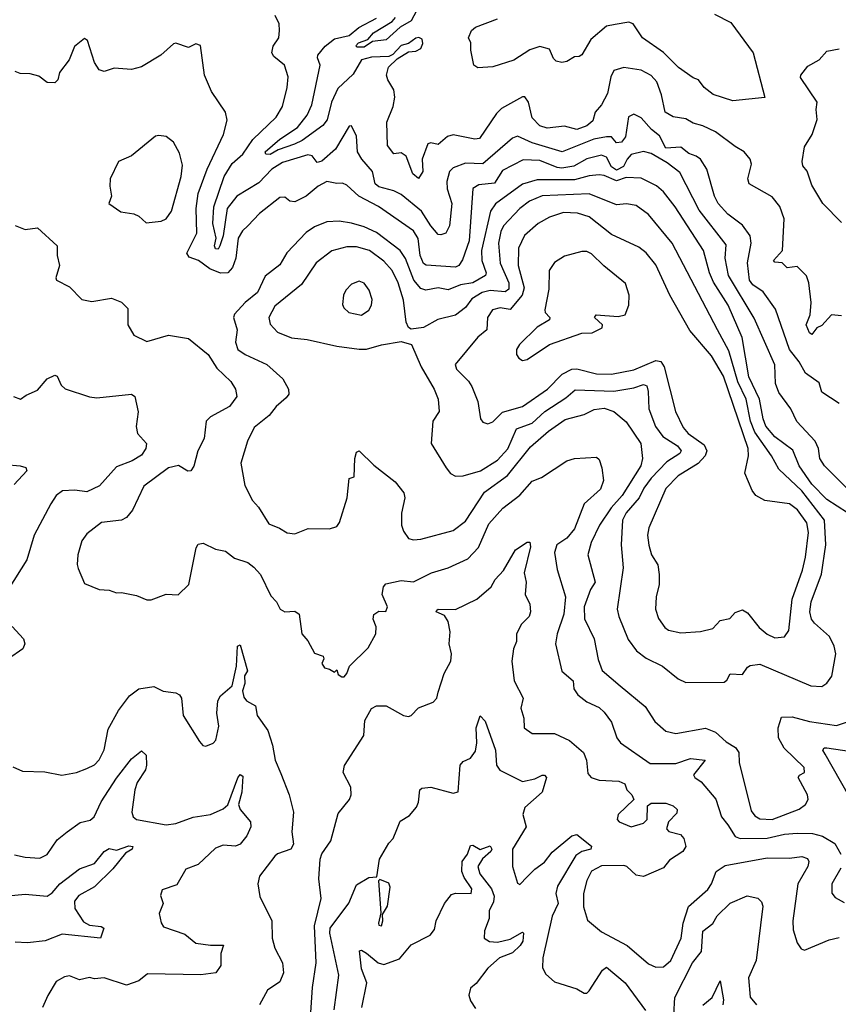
# Model space of a CAD drawing. Extents: x 1603745 to 1745082, y 385868 to 533966.
# Tile 358 of 646: x 1735903 to 1739212, y 418738 to 422719. Entities that reach past the tile are written whole.
import ezdxf

# ---------------------------------------------------------------- set-up
doc = ezdxf.new("R2010")
doc.units = 0

msp = doc.modelspace()

# ---------------------------------------------------------------- linework, layer by layer
at = {"layer": '0CON20XD'}
for points in [[(1737527.4, 422792.6), (1737485, 422714.1), (1737441.4, 422688.6), (1737385, 422636.8), (1737329, 422631), (1737295, 422607.4), (1737267.1, 422607.1), (1737262.4, 422612.4), (1737272.8, 422625), (1737310.7, 422639.3), (1737332.6, 422665), (1737408.1, 422711.9), (1737422.4, 422727.6)], [(1739215, 421166.2), (1739145, 421213.1), (1739135, 421250), (1739079.3, 421289.3), (1739054, 421335), (1739014.4, 421385), (1738958.5, 421548.5), (1738907.9, 421617.9), (1738866.4, 421646.4), (1738853.5, 421665), (1738845.2, 421735), (1738859.1, 421815), (1738855.9, 421845), (1738825, 421888.4), (1738765, 421932.2), (1738725.9, 421975), (1738711.4, 422005), (1738680, 422115), (1738654.8, 422154.8), (1738637.4, 422167.4), (1738607.2, 422177.2), (1738575, 422203.8), (1738515, 422199.8), (1738489.3, 422249.3), (1738456.8, 422275), (1738415, 422322.1), (1738385, 422337.1), (1738364.2, 422325.8), (1738351.9, 422245), (1738335, 422224.2), (1738315, 422220.4), (1738295, 422244.7), (1738275.2, 422245.2), (1738223.8, 422235), (1738095.9, 422184.1), (1737975, 422221.4), (1737915, 422248), (1737895, 422239.5), (1737775, 422135.3), (1737705, 422138.3), (1737655, 422120.3), (1737640.7, 422105), (1737630, 422065), (1737631.4, 422035), (1737650.2, 421975), (1737640.4, 421885), (1737625, 421855.8), (1737605, 421848.6), (1737595, 421850.8), (1737565, 421885.8), (1737526.7, 421945), (1737445, 422011.4), (1737415, 422027.2), (1737355, 422043.5), (1737340.6, 422055), (1737328.9, 422105), (1737285.8, 422155), (1737269.2, 422185), (1737265, 422247.5), (1737245, 422290), (1737235, 422288), (1737179.7, 422195), (1737125, 422147.2), (1737105, 422141.2), (1737085, 422168.9), (1737067.4, 422172.6), (1736965, 422141.7), (1736922.7, 422115), (1736870.3, 422059.7), (1736781.1, 422005), (1736741.8, 421955), (1736725.6, 421845), (1736712.8, 421805), (1736705, 421791.1), (1736695, 421792.4), (1736690, 421805), (1736697.2, 421835), (1736683.3, 421895), (1736687.5, 421962.5), (1736730, 422085), (1736762.2, 422137.8), (1736805.8, 422175), (1736845.1, 422234.9), (1736940.5, 422325), (1736965, 422367.5), (1736984.4, 422445), (1736988.3, 422488.3), (1736974, 422535), (1736930.3, 422570.3), (1736922.9, 422585), (1736928.3, 422611.7), (1736950.8, 422645), (1736954, 422675), (1736952.3, 422702.3), (1736935.8, 422735.8)], [(1738711.7, 422741.7), (1738777.3, 422707.3), (1738867.3, 422585), (1738915, 422404), (1738785, 422390), (1738706.5, 422416.5), (1738669.2, 422445), (1738646.7, 422475), (1738625, 422483.1), (1738565.6, 422525), (1738505, 422586.6), (1738420.9, 422645), (1738382.2, 422702.2), (1738365, 422708.5), (1738310.5, 422699.5), (1738275, 422692.2), (1738211.9, 422638.1), (1738175, 422576.7), (1738165, 422570), (1738145, 422569.2), (1738115, 422550), (1738095, 422545.7), (1738071.7, 422551.7), (1738061.2, 422561.2), (1738045, 422600), (1738005, 422610.5), (1737965, 422596.5), (1737900, 422555), (1737815, 422527.5), (1737755, 422523.8), (1737738.8, 422535), (1737726.2, 422595), (1737726.2, 422625), (1737716.7, 422645), (1737729.2, 422675), (1737745, 422688.9), (1737835, 422721.8)], [(1739225, 421520.9), (1739185, 421525.7), (1739145, 421481.9), (1739125, 421472.2), (1739105, 421446), (1739095, 421452.5), (1739082.1, 421485), (1739098.2, 421525), (1739101.8, 421575), (1739092.5, 421655), (1739083.5, 421683.5), (1739045, 421721.4), (1739005, 421715.4), (1738985, 421736.2), (1738955, 421738.6), (1738950, 421745), (1738986.2, 421785), (1738993.6, 421913.6), (1738975, 421964), (1738945, 422002), (1738851.5, 422055), (1738846.2, 422075), (1738861.4, 422135), (1738856, 422155), (1738832, 422185), (1738795, 422205.6), (1738715, 422265.4), (1738665, 422289.6), (1738625, 422300.4), (1738595, 422318.5), (1738545, 422325.5), (1738512.5, 422345), (1738497.5, 422415), (1738478, 422468), (1738455, 422493.1), (1738415, 422514.7), (1738345, 422525.5), (1738305, 422513.1), (1738291.9, 422488.1), (1738279.4, 422420.6), (1738255.2, 422374.8), (1738228.8, 422345), (1738220.2, 422309.8), (1738195, 422289.2), (1738155.2, 422274.8), (1738105, 422287.6), (1738035, 422279.6), (1738005, 422288.9), (1737975, 422321.4), (1737959.5, 422385), (1737945, 422407.1), (1737935, 422406.7), (1737850.7, 422359.3), (1737830.9, 422339.1), (1737761.7, 422238.3), (1737742.5, 422235), (1737655, 422253.4), (1737632.9, 422247.1), (1737595, 422214.5), (1737565, 422220.6), (1737553.1, 422216.9), (1737529.4, 422155), (1737533.1, 422105), (1737515, 422077.1), (1737492.2, 422095), (1737465, 422166.9), (1737445, 422180), (1737415, 422175.7), (1737390.2, 422210.2), (1737387.8, 422305), (1737412.9, 422367.1), (1737419.2, 422405), (1737415.7, 422435.7), (1737391.1, 422475), (1737385.6, 422495), (1737393.6, 422526.4), (1737429.1, 422560.9), (1737475, 422588.6), (1737505, 422591.6), (1737525, 422602.9), (1737532, 422622), (1737529.6, 422639.6), (1737516.4, 422646.4), (1737505, 422643.8), (1737475, 422621.9), (1737445, 422614.4), (1737411.6, 422578.4), (1737395, 422570), (1737325, 422567.6), (1737285, 422556), (1737251.3, 422498.7), (1737189.7, 422440.3), (1737163.2, 422385), (1737145.7, 422314.3), (1737128.6, 422291.4), (1737045, 422230.4), (1737013.5, 422215), (1736947.6, 422192.4), (1736915, 422173.1), (1736898.6, 422175), (1736895.5, 422185), (1736954.2, 422235.8), (1737026.5, 422283.5), (1737065, 422333.3), (1737083.4, 422375), (1737117.6, 422535), (1737106.4, 422565), (1737108.8, 422575), (1737138, 422612), (1737175, 422641.2), (1737235.3, 422655), (1737273.4, 422686.6), (1737345.8, 422725)], [(1739336.4, 420735), (1739156.2, 420915), (1739137.5, 420945), (1739132.1, 420985), (1739118.3, 421015), (1739044.3, 421094.3), (1739019.6, 421145), (1738971.8, 421211.8), (1738957.8, 421247.8), (1738955, 421323.8), (1738872.1, 421512.1), (1738767.5, 421685), (1738754.1, 421755), (1738758.1, 421808.1), (1738649, 421949), (1738571, 422101), (1738520.6, 422140.6), (1738455, 422177.8), (1738425, 422185.8), (1738375, 422173.1), (1738357.9, 422155), (1738343.7, 422125), (1738315, 422110.1), (1738295, 422123.8), (1738275, 422162.5), (1738255, 422171.5), (1738195, 422156.8), (1738143.5, 422126.5), (1738095, 422118.8), (1738075, 422121.1), (1738005, 422149), (1737937.9, 422152.1), (1737855, 422108.4), (1737822.4, 422057.6), (1737758.4, 422051.6), (1737734.3, 422035.7), (1737720.3, 421825), (1737692.8, 421747.2), (1737677.7, 421725), (1737665, 421717.6), (1737546.5, 421726.5), (1737535, 421732.9), (1737522, 421765), (1737513.6, 421833.6), (1737494.7, 421865), (1737352.9, 421962.9), (1737273.5, 422005), (1737225, 422050), (1737208.2, 422058.2), (1737185, 422056.6), (1737145, 422064.7), (1737109.2, 422045), (1737061.8, 422005), (1737015, 421982.5), (1736995.4, 421985.4), (1736975, 422000.6), (1736955, 421999.2), (1736872.7, 421935), (1736825.5, 421885), (1736803.8, 421865), (1736786.5, 421835), (1736777.2, 421755), (1736763.3, 421716.7), (1736745, 421695.5), (1736715, 421693.3), (1736671.4, 421711.4), (1736625.6, 421745), (1736588.7, 421758.7), (1736578.9, 421775), (1736619.5, 421855), (1736616.3, 421955), (1736624.6, 422015.4), (1736660.4, 422115), (1736727.1, 422255), (1736742.4, 422312.4), (1736734.5, 422345), (1736678.7, 422428.7), (1736650, 422495), (1736633.9, 422613.9), (1736615, 422621.2), (1736585, 422606.7), (1736535, 422623.3), (1736525, 422621.2), (1736474, 422575), (1736395, 422528.5), (1736355, 422517.5), (1736285, 422522.5), (1736245, 422508.8), (1736225, 422516.2), (1736206.2, 422545), (1736177.5, 422635), (1736165, 422642.5), (1736125, 422610), (1736103.8, 422556.2), (1736064.5, 422505.5), (1736057.5, 422475), (1736045, 422464), (1736014.2, 422464.2), (1735980, 422490), (1735945, 422500), (1735905, 422501.4), (1735885, 422508.6)], [(1739225, 421898.8), (1739150, 421975), (1739105, 422049.2), (1739085.9, 422105.9), (1739068.3, 422128.3), (1739065.5, 422145), (1739075.4, 422205), (1739105.7, 422254.3), (1739126.9, 422315), (1739122.2, 422355), (1739126.7, 422385), (1739059.3, 422485), (1739060.4, 422495), (1739089.1, 422530.9), (1739135, 422556.8), (1739165, 422590.9), (1739215, 422601.5)], [(1736415, 421897.5), (1736475, 421904.3), (1736495, 421914), (1736516.5, 421945), (1736556, 422085), (1736561.1, 422131.1), (1736549.1, 422179.1), (1736525, 422223.8), (1736495, 422246.2), (1736465, 422250.8), (1736452.1, 422247.9), (1736355, 422168), (1736302.5, 422145), (1736269.2, 422075), (1736267.1, 422045), (1736274, 422005), (1736264, 421975), (1736312.1, 421942.1), (1736364.1, 421934.1), (1736385, 421923.8), (1736415, 421897.5)], [(1739248.6, 420725), (1739165, 420779), (1739105, 420841.3), (1739053.4, 420915), (1739027.7, 420977.7), (1738955, 421031.5), (1738919.4, 421075), (1738907.6, 421105), (1738893.8, 421185), (1738849.6, 421275), (1738823.4, 421433.4), (1738766.5, 421565), (1738707.3, 421657.3), (1738691.1, 421695), (1738667, 421785), (1738552.5, 421962.5), (1738505, 422023.3), (1738476.5, 422046.5), (1738415, 422078.1), (1738355, 422080.8), (1738315, 422067.3), (1738265, 422089), (1738245, 422091.3), (1738205, 422088), (1738145, 422071.8), (1737995, 422071.7), (1737935, 422054), (1737826.4, 421973.6), (1737805.7, 421944.3), (1737769.2, 421785), (1737770.7, 421745), (1737788.1, 421695), (1737785.3, 421685), (1737735, 421655.4), (1737685, 421647), (1737635, 421626.1), (1737595, 421634.2), (1737544.7, 421624.7), (1737525, 421631.8), (1737496, 421666), (1737462.8, 421752.8), (1737440.9, 421785), (1737345, 421857.8), (1737295, 421881.7), (1737245, 421895.8), (1737195, 421904.2), (1737145, 421901.4), (1737095, 421881.8), (1737061.4, 421858.6), (1736983.4, 421776.6), (1736955, 421727.1), (1736895, 421681.1), (1736863.8, 421615), (1736815.2, 421574.8), (1736772.1, 421527.9), (1736766.9, 421515), (1736782.5, 421465), (1736775.7, 421414.3), (1736785, 421385.8), (1736814, 421365), (1736901.5, 421325), (1736966.2, 421266.2), (1736989.4, 421225), (1736990.6, 421205), (1736980.9, 421189.1), (1736940, 421155), (1736911.5, 421118.5), (1736850.6, 421069.4), (1736824.5, 421015), (1736797.5, 420925), (1736813.3, 420835), (1736844.6, 420774.6), (1736868.3, 420748.3), (1736910.9, 420680.9), (1736953.3, 420663.3), (1736985, 420644.4), (1737015, 420639.2), (1737068.7, 420661.3), (1737155, 420660.6), (1737185, 420668.9), (1737196.4, 420685), (1737226.4, 420785), (1737235, 420863.3), (1737255, 420870), (1737257.7, 420945), (1737265, 420970), (1737275, 420975.8), (1737335, 420917.5), (1737420.7, 420850.7), (1737456.2, 420806.2), (1737459.5, 420785), (1737446.7, 420723.3), (1737447.1, 420675), (1737455, 420650), (1737475, 420621.4), (1737495.5, 420615.5), (1737525, 420617.9), (1737655, 420653.3), (1737705, 420691.5), (1737782.1, 420807.9), (1737874.3, 420875.7), (1737968, 420992), (1738040, 421055), (1738108.2, 421101.8), (1738185, 421122.9), (1738225, 421142.5), (1738265, 421148.3), (1738304.4, 421135), (1738355, 421092.2), (1738413.9, 421005), (1738420.8, 420945), (1738413.6, 420915), (1738338.5, 420795), (1738294, 420745), (1738246.5, 420675), (1738213.1, 420605), (1738199.6, 420555), (1738229.1, 420445), (1738210.5, 420415), (1738185.2, 420345), (1738186.6, 420296.6), (1738224.6, 420215), (1738241.7, 420131.7), (1738257.3, 420087.3), (1738330.6, 420025), (1738431.9, 419941.9), (1738470.7, 419880.7), (1738515, 419842.2), (1738555, 419832.7), (1738675, 419854.6), (1738715, 419838.5), (1738759, 419799), (1738796.2, 419776.2), (1738810.4, 419755), (1738811.5, 419715), (1738860, 419520), (1738875, 419499.2), (1738895, 419486.9), (1738945, 419484.4)], [(1739145, 420023.1), (1739165, 420035.8), (1739185.3, 420064.7), (1739201.2, 420155), (1739195.3, 420185), (1739176.8, 420225), (1739115, 420278.2), (1739103.7, 420295), (1739096.5, 420325), (1739102.6, 420365), (1739143.8, 420476.2), (1739161.9, 420595), (1739155.8, 420695), (1739065, 420813.3), (1738971.5, 420901.5), (1738941.8, 420955), (1738875, 421050.7), (1738857.5, 421095), (1738839.3, 421185), (1738806.4, 421255), (1738769.9, 421379.9), (1738723.8, 421465), (1738540.6, 421815), (1738445, 421931.2), (1738395, 421967.3), (1738356.2, 421973.8), (1738315, 421970.7), (1738204.8, 422014.8), (1738015, 422007), (1737963.1, 421985), (1737924.7, 421955), (1737859, 421885), (1737848, 421862), (1737839, 421815), (1737845.2, 421734.8), (1737880.6, 421655), (1737880.3, 421629.7), (1737865, 421618.8), (1737805, 421623.6), (1737771.8, 421615), (1737730.3, 421589.7), (1737705, 421554.6), (1737664.5, 421524.5), (1737593.2, 421506.8), (1737535, 421474.5), (1737485, 421468), (1737474.4, 421474.4), (1737465.4, 421495.4), (1737453.9, 421585), (1737433.1, 421655), (1737408.1, 421705), (1737375, 421742.8), (1737317.1, 421785), (1737265, 421800.3), (1737225, 421800.5), (1737165.2, 421784.8), (1737102.1, 421735), (1737042.6, 421647.4), (1736935, 421560.9), (1736909.6, 421515), (1736915, 421487.5), (1736945.7, 421455), (1737001.7, 421431.7), (1737065, 421426.2), (1737185, 421399.1), (1737275, 421386.2), (1737305, 421386.5), (1737366.1, 421403.9), (1737445, 421418), (1737486.2, 421405), (1737525.4, 421315), (1737579.1, 421225), (1737594.4, 421185), (1737598.1, 421135), (1737573.3, 421095), (1737566.9, 421005), (1737627, 420907), (1737645, 420884.2), (1737665, 420872.9), (1737695, 420874.5), (1737765.2, 420894.8), (1737835, 420937.2), (1737876, 420984), (1737911.4, 421065), (1737975, 421087.1), (1738026.1, 421133.9), (1738110.7, 421189.3), (1738148.2, 421221.8), (1738305, 421216.5), (1738385, 421230.3), (1738425, 421243.4), (1738438.4, 421238.4), (1738443.3, 421215), (1738446.2, 421145), (1738473.6, 421073.6), (1738503.1, 421033.1), (1738561.5, 420995), (1738576.9, 420975), (1738570.8, 420965), (1738519, 420931), (1738455, 420864.8), (1738425.2, 420825), (1738406.4, 420785), (1738354.8, 420725), (1738339.5, 420695), (1738334.7, 420595), (1738341.9, 420501.9), (1738318.2, 420335), (1738324.6, 420305), (1738362.2, 420212.2), (1738396.8, 420166.8), (1738435, 420137.3), (1738501.1, 420105), (1738565, 420052.9), (1738595, 420038.6), (1738750, 420040), (1738761.7, 420048.3), (1738775, 420074.4), (1738825, 420071.4), (1738845, 420100.8), (1738855, 420107.8), (1738895, 420112.2), (1739101.2, 420025), (1739145, 420023.1)], [(1738955, 420219.1), (1738995, 420223.5), (1739011.6, 420248.4), (1739025.9, 420375), (1739066.8, 420493.2), (1739078.6, 420545), (1739090.9, 420645), (1739085.3, 420684.7), (1739047, 420737), (1739015, 420761.4), (1738915, 420774.7), (1738879.1, 420795), (1738863.4, 420815), (1738834.7, 420885), (1738848.7, 420955), (1738847, 420985), (1738747.5, 421277.5), (1738699.5, 421359.5), (1738612.2, 421462.2), (1738530.7, 421605), (1738475, 421727.5), (1738435, 421776.2), (1738405, 421799.3), (1738295, 421850.7), (1738205, 421921.1), (1738157.1, 421937.1), (1738101.1, 421938.9), (1738045, 421920.4), (1737998.9, 421895), (1737943.3, 421846.7), (1737919.2, 421795), (1737917.8, 421725), (1737942, 421635), (1737934.7, 421605.3), (1737885, 421547), (1737845, 421554.3), (1737814.6, 421545), (1737794.1, 421515), (1737790.8, 421465), (1737754.5, 421435), (1737662.7, 421325), (1737668.1, 421305), (1737716.7, 421256.7), (1737730.4, 421235), (1737754.6, 421175), (1737765.5, 421105.5), (1737775, 421091.2), (1737795, 421084.2), (1737815, 421093.1), (1737855, 421132.3), (1737935.6, 421155), (1738036.7, 421225), (1738096, 421285), (1738135, 421306), (1738155, 421306.9), (1738235, 421286.2), (1738295.2, 421284.8), (1738385, 421302.9), (1738475, 421341), (1738495, 421337.2), (1738508, 421315), (1738553.5, 421135), (1738585, 421069.4), (1738604.7, 421045), (1738669.8, 420999.8), (1738681, 420975), (1738673.7, 420955), (1738645, 420924.2), (1738565, 420874.1), (1738515, 420822.5), (1738445.8, 420664.2), (1738440.4, 420635), (1738446.2, 420593.8), (1738457.5, 420555), (1738482.1, 420515), (1738487.9, 420475), (1738487.8, 420435), (1738475.9, 420385), (1738473.2, 420335), (1738485, 420297.5), (1738510.6, 420260.6), (1738525, 420250.4), (1738575, 420239.2), (1738655.3, 420244.7), (1738705, 420257.1), (1738735, 420289.5), (1738773.1, 420296.9), (1738795, 420321.4), (1738825, 420331.9), (1738845, 420320.6), (1738891.7, 420261.7), (1738924.1, 420234.1), (1738955, 420219.1)], [(1735885, 421886.5), (1735925, 421870.4), (1735975, 421877.1), (1736054.6, 421805), (1736054.6, 421765), (1736063.6, 421725), (1736050, 421675), (1736052.5, 421665), (1736105, 421638.8), (1736155, 421588), (1736195, 421578.6), (1736275, 421593.3), (1736315, 421576.7), (1736340.7, 421550.7), (1736340.8, 421485), (1736365, 421443.8), (1736417.7, 421417.7), (1736505, 421442.5), (1736585, 421429.4), (1736665, 421365.6), (1736699.7, 421309.7), (1736756.3, 421256.3), (1736775.6, 421225), (1736780.6, 421195), (1736751.1, 421155), (1736675, 421112.5), (1736656.5, 421095), (1736649.2, 421025), (1736623.9, 420975), (1736607.2, 420912.8), (1736595.3, 420894.7), (1736583.5, 420893.5), (1736545, 420915.5), (1736505, 420906.5), (1736405, 420832.9), (1736359.5, 420735), (1736335, 420705.6), (1736314.6, 420695.4), (1736234.5, 420685.5), (1736175, 420640), (1736155, 420611.2), (1736138.8, 420555), (1736135.5, 420515.5), (1736140.2, 420500.2), (1736165, 420438.8), (1736224.3, 420414.3), (1736265, 420412.5), (1736295, 420401.2), (1736315, 420403.3), (1736375, 420390), (1736417, 420373), (1736435, 420373.3), (1736495, 420395.8), (1736543.8, 420393.8), (1736587.1, 420435), (1736616.1, 420583.9), (1736625, 420597.5), (1736645, 420602.5), (1736695, 420578), (1736735, 420570), (1736771.7, 420541.7), (1736825, 420523.3), (1736849.4, 420505), (1736876.7, 420475), (1736918.9, 420388.9), (1736941.4, 420365), (1736956.7, 420335), (1736975, 420323.8), (1737015, 420326.9), (1737032.5, 420315), (1737043.3, 420235), (1737067.3, 420207.3), (1737095, 420156.7), (1737130, 420145), (1737132.5, 420135), (1737123.8, 420115), (1737135, 420097.5), (1737155, 420093.3), (1737175, 420080), (1737185, 420090), (1737190.7, 420070.7), (1737205, 420061.2), (1737215, 420062), (1737225.8, 420075), (1737235.8, 420105), (1737311.1, 420178.9), (1737343.1, 420235), (1737344.4, 420264.4), (1737331.9, 420295), (1737335, 420313.3), (1737355, 420327.1), (1737383.6, 420326.4), (1737390, 420345), (1737367.8, 420395), (1737373.8, 420425), (1737382.6, 420437.4), (1737445, 420451.8), (1737495, 420445.5), (1737568, 420482), (1737635, 420502), (1737715, 420538.5), (1737758, 420585), (1737799.3, 420680.7), (1737855.9, 420744.1), (1737925, 420796.2), (1737975, 420853.3), (1738011.9, 420868.1), (1738114, 420935), (1738145, 420944.5), (1738235, 420949.2), (1738245, 420940), (1738256.3, 420906.3), (1738263.4, 420855), (1738250.2, 420819.8), (1738185, 420760.6), (1738145, 420659.5), (1738115, 420622.9), (1738074.6, 420595), (1738064.2, 420565), (1738075, 420496.2), (1738108.8, 420385), (1738102.9, 420315), (1738076, 420235), (1738069.2, 420195), (1738094, 420084), (1738139.6, 420045), (1738143.3, 420013.3), (1738159.1, 419989.1), (1738195, 419961.2), (1738245, 419937.3), (1738265, 419918.9), (1738295, 419878.1), (1738316.9, 419815), (1738331.5, 419795), (1738451.7, 419711.7), (1738555, 419711.2), (1738615, 419731.8), (1738673.3, 419725), (1738626.9, 419665), (1738631.4, 419655), (1738657.6, 419637.6), (1738716.6, 419566.6), (1738739.4, 419495), (1738765, 419463.2), (1738795, 419415.6), (1738815, 419408), (1738925, 419409.5), (1738995, 419426.1), (1739045, 419430), (1739108.1, 419428.1), (1739148, 419418), (1739197.3, 419387.3), (1739222.5, 419345)], [(1737935, 421341.2), (1737955, 421344.2), (1738044.5, 421405.5), (1738175, 421450.8), (1738216.9, 421453.1), (1738257.3, 421472.7), (1738258.8, 421485), (1738226.2, 421515), (1738233.3, 421525), (1738321.9, 421518.1), (1738350, 421525), (1738365.9, 421564.1), (1738366.9, 421605), (1738352.3, 421652.3), (1738263.8, 421723.8), (1738215, 421771.4), (1738195, 421781.4), (1738175, 421781.4), (1738105, 421762.9), (1738065, 421737.1), (1738043.5, 421705), (1738041.5, 421628.5), (1738025.6, 421545), (1738027.1, 421535), (1738045.8, 421515), (1738044.2, 421505), (1737994.3, 421475), (1737924, 421405), (1737911.4, 421385), (1737911.2, 421365), (1737920.5, 421350.5), (1737935, 421341.2)], [(1737285, 421524.2), (1737315, 421543.8), (1737325.4, 421564.6), (1737327.6, 421587.6), (1737315.4, 421625.4), (1737295, 421653.8), (1737275, 421662), (1737245, 421649.2), (1737220.8, 421625), (1737211.9, 421605), (1737207.7, 421567.7), (1737213.2, 421553.2), (1737233.8, 421535), (1737285, 421524.2)], [(1735878, 421195), (1735906.7, 421185), (1735928.9, 421201.1), (1735975, 421220.6), (1736013.7, 421266.3), (1736045, 421281.9), (1736055, 421278), (1736070.4, 421240.4), (1736086.6, 421226.6), (1736185, 421193.3), (1736215, 421190), (1736355, 421204), (1736368, 421195), (1736382.5, 421132.5), (1736374.1, 421074.1), (1736378.8, 421045), (1736415.6, 421005), (1736412.7, 420985), (1736395, 420957.7), (1736357.8, 420935), (1736295, 420910.7), (1736226.3, 420833.7), (1736175, 420810), (1736125.8, 420815.8), (1736076.8, 420813.2), (1736051.1, 420795), (1736029.5, 420760.5), (1735962.1, 420635), (1735932.5, 420535), (1735856.7, 420415)], [(1735845, 420920.6), (1735904.7, 420914.7), (1735927.9, 420907.9), (1735932.2, 420895), (1735881.2, 420838.8)], [(1737080.5, 418705), (1737087.1, 418805), (1737101.7, 418905), (1737094.8, 419055), (1737122, 419165), (1737111.9, 419245), (1737118.2, 419325), (1737123.8, 419346.2), (1737161.2, 419398.8), (1737190.4, 419509.6), (1737236.7, 419565), (1737242.5, 419585), (1737241.2, 419615), (1737210.6, 419675), (1737216.3, 419703.7), (1737294, 419825), (1737298.8, 419885), (1737325, 419934.1), (1737345, 419943.8), (1737385, 419944.6), (1737455, 419905.6), (1737475, 419900.8), (1737486, 419905), (1737515, 419935.7), (1737575, 419959.2), (1737588.6, 419975), (1737595, 420000), (1737618.9, 420075), (1737645.3, 420124.7), (1737648.5, 420155), (1737639.2, 420195), (1737643.6, 420243.6), (1737635.5, 420285), (1737620, 420310), (1737586.7, 420325), (1737589.3, 420330.7), (1737595, 420335.3), (1737665, 420333.6), (1737750.6, 420375), (1737809.1, 420425), (1737825.5, 420455), (1737858.8, 420491.2), (1737907.1, 420575), (1737955, 420605.8), (1737965, 420606.2), (1737967.6, 420587.6), (1737942.3, 420482.3), (1737950, 420445), (1737946.1, 420395), (1737965.2, 420355.2), (1737967.9, 420325), (1737961.8, 420305), (1737930.9, 420275), (1737911.5, 420235), (1737910.9, 420205), (1737899.5, 420175), (1737891.8, 420125), (1737901.8, 420045), (1737938.8, 419975), (1737928.9, 419935), (1737940.6, 419895), (1737941.9, 419855), (1737975, 419832), (1738065, 419832.5), (1738125, 419804.5), (1738181.5, 419755), (1738193.6, 419725), (1738200.2, 419670.2), (1738212.5, 419655), (1738245, 419644.2), (1738325, 419640.2), (1738348.7, 419628.7), (1738357.1, 419605), (1738377.1, 419585), (1738386, 419565), (1738321.9, 419505), (1738318.6, 419485), (1738326, 419475), (1738375, 419455.5), (1738425, 419469.4), (1738438.9, 419485), (1738440.2, 419539.8), (1738455, 419550.4), (1738515, 419550.5), (1738545, 419539.5), (1738560, 419525), (1738559.4, 419510.6), (1738525.6, 419475), (1738517.3, 419447.3), (1738526.8, 419436.8), (1738574.6, 419424.6), (1738587.4, 419407.4), (1738596.2, 419375), (1738583.3, 419355), (1738529.2, 419320.8), (1738505, 419290), (1738425, 419253.7), (1738395, 419260), (1738357.1, 419295), (1738345, 419298.7), (1738255, 419297.4), (1738215, 419275.4), (1738195, 419237.5), (1738182, 419185), (1738182.3, 419132.3), (1738198.3, 419078.3), (1738255, 419030.6), (1738358.9, 418975), (1738445, 418901.2), (1738475, 418888), (1738505, 418889.6), (1738535.5, 418914.5), (1738576.1, 419005), (1738585.2, 419065), (1738606.7, 419133.3), (1738685, 419202.3), (1738700, 419225), (1738717.7, 419275), (1738755, 419298.4), (1738925, 419329.8), (1739015, 419328.6), (1739065, 419335.3), (1739087.7, 419327.7), (1739093.3, 419315), (1739088.7, 419295), (1739048.8, 419225), (1739028.7, 419075), (1739029.2, 419039.2), (1739045, 418986.7), (1739062.4, 418962.4), (1739075, 418955.8), (1739175, 418998.2), (1739215, 419008.2)], [(1735873.1, 420265), (1735918.6, 420215), (1735924.3, 420195), (1735915.8, 420175), (1735858.1, 420135)], [(1735875, 419698), (1735915, 419680), (1736005, 419677.5), (1736074.2, 419664.2), (1736132.5, 419675), (1736175, 419690.8), (1736205, 419705.7), (1736225, 419725.8), (1736244.2, 419765.8), (1736260.4, 419850.4), (1736302, 419925), (1736346.9, 419985), (1736385, 420012.8), (1736445, 420022.2), (1736483.7, 420003.7), (1736535, 419997.1), (1736548.7, 419988.7), (1736557.5, 419975), (1736564.5, 419905), (1736629.5, 419799.5), (1736643.9, 419783.9), (1736655, 419781.2), (1736685, 419793.3), (1736696.2, 419806.2), (1736707.9, 419862.1), (1736700.5, 419915), (1736704.3, 419965), (1736715.5, 419984.5), (1736762.5, 420025), (1736780, 420105), (1736783.6, 420185), (1736795, 420191.4), (1736824.4, 420085.6), (1736812.5, 420065), (1736812.6, 420035), (1736804, 420005), (1736809.8, 419979.8), (1736820, 419965), (1736855.8, 419945), (1736862.5, 419905), (1736905.7, 419845), (1736925.6, 419785), (1736935.6, 419725), (1736958.6, 419671.4), (1736992.7, 419585), (1737010.4, 419515), (1737002.7, 419435), (1737010, 419385), (1736998.8, 419365), (1736945, 419345.5), (1736935, 419336.5), (1736872.9, 419255), (1736865.6, 419225), (1736873.4, 419173.4), (1736922, 419075), (1736923.1, 419005), (1736934.4, 418965), (1736965.5, 418905.5), (1736968.9, 418865), (1736955, 418828), (1736905, 418794.2), (1736873.1, 418735)], [(1737174.3, 418715), (1737193.6, 418855), (1737156.3, 419025), (1737158.3, 419045), (1737233.4, 419146.6), (1737265, 419220.6), (1737315, 419250), (1737347, 419253), (1737357.5, 419325), (1737395, 419389.4), (1737412.5, 419407.5), (1737427.3, 419445), (1737441.6, 419478.4), (1737478.5, 419501.5), (1737506.5, 419535), (1737515.5, 419555), (1737521.2, 419605), (1737528.8, 419611.2), (1737565, 419615.8), (1737655, 419590.8), (1737675, 419596.7), (1737683.9, 419705), (1737695, 419719.1), (1737725, 419732.9), (1737745, 419760.8), (1737751.4, 419795), (1737748.6, 419855), (1737765, 419903.3), (1737785, 419882), (1737825.8, 419765), (1737830.8, 419705), (1737843.9, 419683.9), (1737935, 419638.4), (1737985, 419649.5), (1738015, 419663.9), (1738025, 419664.6), (1738032.9, 419655), (1738015.5, 419595), (1737945, 419532.9), (1737936.8, 419505), (1737950.4, 419455), (1737894.7, 419364.7), (1737894.7, 419295), (1737915, 419226.7), (1737925, 419222.5), (1737955, 419253.2), (1737985, 419284.6), (1738025, 419311.8), (1738055, 419352.9), (1738135, 419418.8), (1738155, 419423.9), (1738215, 419377.5), (1738211.2, 419365), (1738174.9, 419355.1), (1738151.2, 419338.8), (1738077.2, 419215), (1738070.7, 419185), (1738080, 419145), (1738055, 419093.8), (1738017.1, 418925), (1738016.9, 418885), (1738029.8, 418859.8), (1738065, 418828.9), (1738155, 418800), (1738185, 418782), (1738195, 418782.5), (1738205, 418792), (1738258.2, 418875), (1738275, 418887.9), (1738350.6, 418825), (1738432.7, 418712.7)], [(1738945, 419484.4), (1739053.2, 419526.8), (1739078.9, 419545), (1739090, 419565), (1739087.6, 419585), (1739050, 419655), (1739055, 419664.2), (1739075.4, 419674.6), (1739074.5, 419695), (1738993.5, 419773.5), (1738970.7, 419815), (1738968.5, 419855), (1738981.9, 419898.1), (1739025, 419899.3), (1739095, 419881.6), (1739205, 419865.3), (1739257, 419883)], [(1735882, 419342), (1735925, 419331.8), (1735985, 419328.1), (1736015, 419343.1), (1736055, 419402.5), (1736095, 419435.4), (1736147.6, 419472.4), (1736187.6, 419482.4), (1736203.8, 419495), (1736233.2, 419556.8), (1736295, 419652.5), (1736355, 419730.5), (1736395, 419762), (1736414.2, 419745), (1736415.6, 419705), (1736411.5, 419685), (1736377.5, 419635), (1736368.2, 419605), (1736356.5, 419515), (1736361.9, 419495), (1736375, 419484.4), (1736495, 419462.7), (1736535, 419468.6), (1736605, 419494), (1736675, 419504.8), (1736725, 419527.3), (1736745, 419544.7), (1736785, 419652.7), (1736795, 419667.1), (1736805, 419659.4), (1736801, 419595), (1736787.6, 419545), (1736795, 419524.7), (1736836.2, 419475), (1736837.5, 419455), (1736821.1, 419418.9), (1736794, 419385), (1736775, 419377.3), (1736725, 419381.3), (1736695, 419368.4), (1736625, 419303.4), (1736575, 419284.4), (1736538.8, 419221.2), (1736479.2, 419200.8), (1736472.7, 419177.3), (1736482.5, 419145), (1736466.7, 419105), (1736475, 419066.7), (1736485, 419051.4), (1736570.8, 419020.8), (1736615, 418985.3), (1736675, 418976.4), (1736727.3, 418977.3), (1736716.7, 418943.3), (1736715.6, 418895), (1736695.7, 418865), (1736635, 418857.1), (1736419.3, 418860.7), (1736385, 418832.9), (1736335, 418814.5), (1736244.5, 418844.5), (1736205, 418840.8), (1736185, 418845.8), (1736145, 418835.8), (1736105, 418852), (1736085, 418849.2), (1736050.3, 418829.7), (1736016.6, 418773.4), (1735995.8, 418725)], [(1739255, 419580), (1739159.3, 419749.3), (1739149.1, 419765), (1739155, 419774.3), (1739165, 419774.5), (1739265, 419760)], [(1735855, 419175.5), (1735925, 419183.1), (1736015, 419175.3), (1736035, 419188.7), (1736065, 419225.3), (1736145, 419285.8), (1736205, 419306.4), (1736245, 419355.5), (1736265, 419367.5), (1736295, 419360.2), (1736345, 419378.2), (1736360, 419375), (1736357.5, 419365), (1736331.5, 419348.5), (1736280, 419285), (1736205, 419211.9), (1736142.6, 419177.4), (1736125.3, 419154.7), (1736125.9, 419125), (1736161, 419071), (1736185, 419057.7), (1736232.1, 419052.1), (1736242.9, 419045), (1736230, 419005), (1736075, 419020.6), (1736005.9, 418994.1), (1735935, 418985.6), (1735885, 418988.9)], [(1737286.4, 418725), (1737305.9, 418825), (1737285, 418881.2), (1737276.2, 418953.8), (1737285, 418955.8), (1737305, 418944.6), (1737351.9, 418905), (1737375, 418898.2), (1737438, 418922), (1737485, 418978.1), (1737562.7, 419017.3), (1737579.8, 419040.2), (1737587.1, 419075), (1737620.5, 419145), (1737649.1, 419180.9), (1737665, 419187.3), (1737728, 419185), (1737730.4, 419205), (1737700.2, 419250.2), (1737690.8, 419275), (1737691.8, 419315), (1737713.3, 419345), (1737725, 419379.2), (1737735, 419380.6), (1737765, 419363.3), (1737805, 419378.1), (1737810.9, 419365), (1737808, 419355), (1737773.9, 419326.1), (1737754.6, 419295), (1737763.1, 419265), (1737810.6, 419205), (1737820.3, 419175), (1737818.3, 419151.7), (1737801.3, 419115), (1737800.4, 419085), (1737781.5, 419035), (1737780.8, 419005), (1737802.1, 418992.1), (1737835, 418988.5), (1737885, 419001.2), (1737935, 419028.6), (1737940, 419025), (1737936.7, 418993.3), (1737926.5, 418975), (1737894.7, 418945.3), (1737841.9, 418925), (1737795.9, 418884.1), (1737748.1, 418821.9), (1737725, 418803.1), (1737718.2, 418775), (1737725, 418751.2), (1737745, 418720.8)], [(1739221.7, 419288.3), (1739185.5, 419225), (1739186.3, 419186.3), (1739199.1, 419169.1), (1739235, 419149.6)], [(1737365, 419054.2), (1737371.4, 419075), (1737369.3, 419100.7), (1737390, 419135), (1737400.7, 419210.7), (1737395, 419227.1), (1737358.3, 419241.7), (1737353.8, 419236.2), (1737363.1, 419106.9), (1737353.5, 419065), (1737355, 419057.5), (1737365, 419054.2)], [(1738547.2, 418695), (1738551.6, 418765), (1738622.8, 418905), (1738659, 418951), (1738665, 419033.1), (1738705, 419064.4), (1738722.3, 419095), (1738775, 419146.5), (1738843.3, 419176.7), (1738886.7, 419166.7), (1738901.8, 419151.8), (1738906.2, 419135), (1738880, 418915), (1738848.9, 418845), (1738856.2, 418766.2), (1738880.8, 418735)], [(1738665, 418734.5), (1738702.5, 418765), (1738735, 418832.5), (1738748, 418755), (1738745.8, 418735)]]:
    msp.add_lwpolyline(points, dxfattribs=at)

doc.saveas('drawing.dxf')
